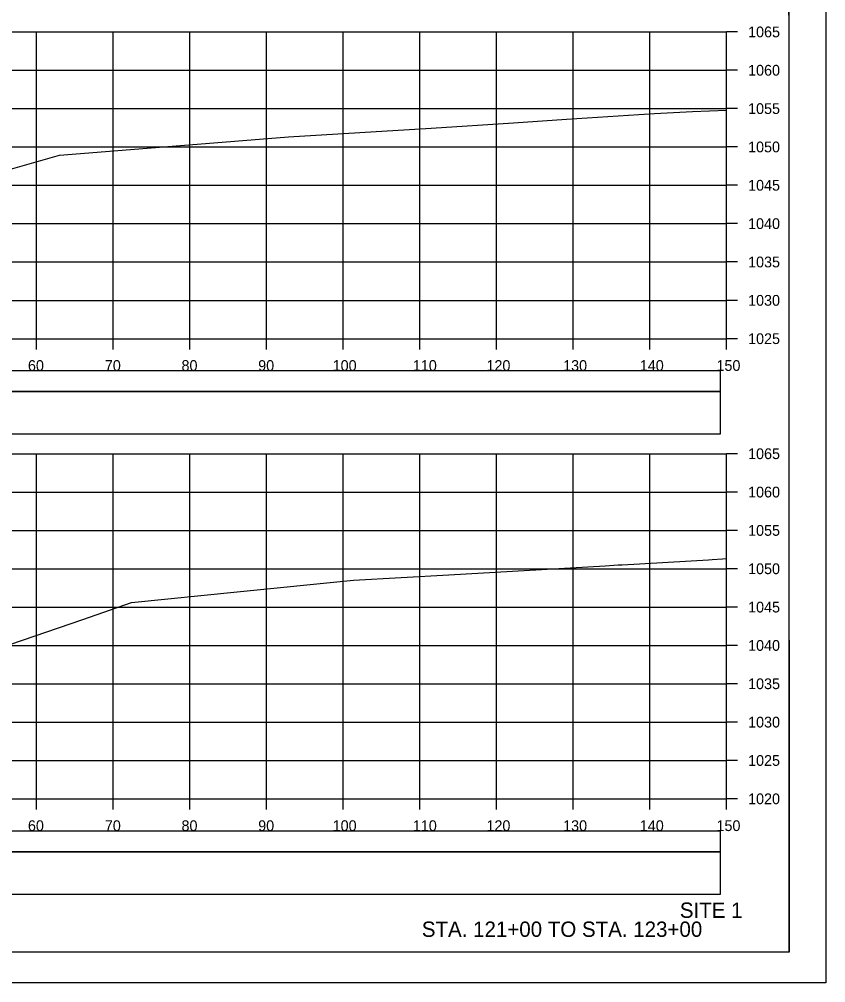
# Model space of a CAD drawing. Extents: x 1370565 to 1374448, y 301010 to 304637.
# Drawn here: x 1370792.8 to 1370898, y 303357.2 to 303482.8 of the extents above; entities that cross this region are included whole.
import ezdxf

# ---------------------------------------------------------------- set-up
doc = ezdxf.new("R2010")
doc.units = 0
for name, color, linetype in [('Default', 7, 'Continuous'), ('R_Axis', 7, 'Continuous'), ('R_Axis Annot', 7, 'Continuous'), ('R_Border', 7, 'Continuous'), ('R_Draft', 7, 'Continuous'), ('R_Drive', 7, 'Continuous'), ('R_Exist Surface', 7, 'Continuous'), ('R_Grid', 7, 'Continuous'), ('R_No Plot', 7, 'Continuous')]:
    doc.layers.add(name, color=color, linetype=linetype)

msp = doc.modelspace()

# ---------------------------------------------------------------- linework, layer by layer
at = {"layer": 'Default'}
msp.add_lwpolyline([(1370585.82, 303368.77), (1370884.24, 303368.77), (1370884.24, 303374.29), (1370585.82, 303374.29)], close=True, dxfattribs=at)
at = {"layer": 'R_Axis'}
for p, q in [((1370885.03, 303441.19), (1370885.03, 303481.19)), ((1370886.43, 303481.19), (1370885.03, 303481.19)), ((1370886.43, 303476.19), (1370885.03, 303476.19)), ((1370886.43, 303471.19), (1370885.03, 303471.19)), ((1370886.43, 303466.19), (1370885.03, 303466.19)), ((1370886.43, 303461.19), (1370885.03, 303461.19)), ((1370886.43, 303456.19), (1370885.03, 303456.19)), ((1370886.43, 303451.19), (1370885.03, 303451.19)), ((1370886.43, 303446.19), (1370885.03, 303446.19)), ((1370585.03, 303441.19), (1370885.03, 303441.19)), ((1370795.03, 303439.79), (1370795.03, 303441.19)), ((1370805.03, 303439.79), (1370805.03, 303441.19)), ((1370815.03, 303439.79), (1370815.03, 303441.19)), ((1370825.03, 303439.79), (1370825.03, 303441.19)), ((1370835.03, 303439.79), (1370835.03, 303441.19)), ((1370845.03, 303439.79), (1370845.03, 303441.19)), ((1370855.03, 303439.79), (1370855.03, 303441.19)), ((1370865.03, 303439.79), (1370865.03, 303441.19)), ((1370875.03, 303439.79), (1370875.03, 303441.19)), ((1370885.03, 303439.79), (1370885.03, 303441.19)), ((1370886.43, 303441.19), (1370885.03, 303441.19)), ((1370885.03, 303381.19), (1370885.03, 303426.19)), ((1370886.43, 303426.19), (1370885.03, 303426.19)), ((1370886.43, 303421.19), (1370885.03, 303421.19)), ((1370886.43, 303416.19), (1370885.03, 303416.19)), ((1370886.43, 303411.19), (1370885.03, 303411.19)), ((1370886.43, 303406.19), (1370885.03, 303406.19)), ((1370886.43, 303401.19), (1370885.03, 303401.19)), ((1370886.43, 303396.19), (1370885.03, 303396.19)), ((1370886.43, 303391.19), (1370885.03, 303391.19)), ((1370886.43, 303386.19), (1370885.03, 303386.19)), ((1370585.03, 303381.19), (1370885.03, 303381.19)), ((1370795.03, 303379.79), (1370795.03, 303381.19)), ((1370805.03, 303379.79), (1370805.03, 303381.19)), ((1370815.03, 303379.79), (1370815.03, 303381.19)), ((1370825.03, 303379.79), (1370825.03, 303381.19)), ((1370835.03, 303379.79), (1370835.03, 303381.19)), ((1370845.03, 303379.79), (1370845.03, 303381.19)), ((1370855.03, 303379.79), (1370855.03, 303381.19)), ((1370865.03, 303379.79), (1370865.03, 303381.19)), ((1370875.03, 303379.79), (1370875.03, 303381.19)), ((1370885.03, 303379.79), (1370885.03, 303381.19)), ((1370886.43, 303381.19), (1370885.03, 303381.19))]:
    msp.add_line(p, q, dxfattribs=at)
at = {"layer": 'R_Border'}
for q in [(1370893.21, 303566.65), (1370577.03, 303361.19)]:
    msp.add_line((1370893.21, 303361.19), q, dxfattribs=at)
at = {"layer": 'R_Drive'}
for points in [[(1370585.82, 303434.29), (1370884.24, 303434.29), (1370884.24, 303436.99), (1370585.82, 303436.99)], [(1370585.82, 303428.77), (1370884.24, 303428.77), (1370884.24, 303434.29), (1370585.82, 303434.29)], [(1370585.82, 303374.29), (1370884.24, 303374.29), (1370884.24, 303376.99), (1370585.82, 303376.99)]]:
    msp.add_lwpolyline(points, close=True, dxfattribs=at)
at = {"layer": 'R_Exist Surface'}
for points in [[(1370791.64, 303463.31), (1370798.03, 303465.12), (1370813.82, 303466.4), (1370827.89, 303467.51), (1370846.51, 303468.65), (1370857.25, 303469.32), (1370864.16, 303469.8), (1370873.59, 303470.43), (1370875.62, 303470.57), (1370880.57, 303470.83), (1370885.03, 303471)], [(1370789.99, 303400.8), (1370801.09, 303404.59), (1370807.43, 303406.81), (1370821.21, 303408.2), (1370836.39, 303409.69), (1370848.8, 303410.39), (1370869.2, 303411.59), (1370870.89, 303411.71), (1370871.43, 303411.72), (1370882.67, 303412.37), (1370883.15, 303412.41), (1370884.5, 303412.48), (1370885.03, 303412.51)]]:
    msp.add_lwpolyline(points, dxfattribs=at)
at = {"layer": 'R_Grid'}
for p, q in [((1370585.03, 303481.19), (1370885.03, 303481.19)), ((1370795.03, 303441.19), (1370795.03, 303481.19)), ((1370805.03, 303441.19), (1370805.03, 303481.19)), ((1370815.03, 303441.19), (1370815.03, 303481.19)), ((1370825.03, 303441.19), (1370825.03, 303481.19)), ((1370835.03, 303441.19), (1370835.03, 303481.19)), ((1370845.03, 303441.19), (1370845.03, 303481.19)), ((1370855.03, 303441.19), (1370855.03, 303481.19)), ((1370865.03, 303441.19), (1370865.03, 303481.19)), ((1370875.03, 303441.19), (1370875.03, 303481.19)), ((1370885.03, 303441.19), (1370885.03, 303481.19)), ((1370585.03, 303476.19), (1370885.03, 303476.19)), ((1370585.03, 303471.19), (1370885.03, 303471.19)), ((1370585.03, 303466.19), (1370885.03, 303466.19)), ((1370585.03, 303461.19), (1370885.03, 303461.19)), ((1370585.03, 303456.19), (1370885.03, 303456.19)), ((1370585.03, 303451.19), (1370885.03, 303451.19)), ((1370585.03, 303446.19), (1370885.03, 303446.19)), ((1370585.03, 303441.19), (1370885.03, 303441.19)), ((1370585.03, 303426.19), (1370885.03, 303426.19)), ((1370795.03, 303381.19), (1370795.03, 303426.19)), ((1370805.03, 303381.19), (1370805.03, 303426.19)), ((1370815.03, 303381.19), (1370815.03, 303426.19)), ((1370825.03, 303381.19), (1370825.03, 303426.19)), ((1370835.03, 303381.19), (1370835.03, 303426.19)), ((1370845.03, 303381.19), (1370845.03, 303426.19)), ((1370855.03, 303381.19), (1370855.03, 303426.19)), ((1370865.03, 303381.19), (1370865.03, 303426.19)), ((1370875.03, 303381.19), (1370875.03, 303426.19)), ((1370885.03, 303381.19), (1370885.03, 303426.19)), ((1370585.03, 303421.19), (1370885.03, 303421.19)), ((1370585.03, 303416.19), (1370885.03, 303416.19)), ((1370585.03, 303411.19), (1370885.03, 303411.19)), ((1370585.03, 303406.19), (1370885.03, 303406.19)), ((1370585.03, 303401.19), (1370885.03, 303401.19)), ((1370585.03, 303396.19), (1370885.03, 303396.19)), ((1370585.03, 303391.19), (1370885.03, 303391.19)), ((1370585.03, 303386.19), (1370885.03, 303386.19)), ((1370585.03, 303381.19), (1370885.03, 303381.19))]:
    msp.add_line(p, q, dxfattribs=at)
at = {"layer": 'R_No Plot'}
msp.add_line((1370564.63, 303357.22), (1370897.96, 303357.22), dxfattribs=at)
for points in [[(1370564.62, 303570.55), (1370897.96, 303570.55), (1370897.96, 303357.21), (1370564.62, 303357.21)], [(1370810.95, 303566.65), (1370830.57, 303566.65), (1370830.57, 303556.77), (1370846.68, 303556.77), (1370869.88, 303556.77), (1370869.88, 303524.1), (1370893.09, 303524.1), (1370893.21, 303361.19), (1370577.03, 303361.19), (1370577.03, 303566.65)]]:
    msp.add_lwpolyline(points, close=True, dxfattribs=at)

# ---------------------------------------------------------------- texts
at = {"layer": 'R_Axis Annot'}
for s, p in [('1065', (1370887.83, 303480.49)), ('1060', (1370887.83, 303475.49)), ('1055', (1370887.83, 303470.49)), ('1050', (1370887.83, 303465.49)), ('1045', (1370887.83, 303460.49)), ('1040', (1370887.83, 303455.49)), ('1035', (1370887.83, 303450.49)), ('1030', (1370887.83, 303445.49)), ('1025', (1370887.83, 303440.49)), ('60', (1370793.91, 303436.99)), ('70', (1370803.94, 303436.99)), ('80', (1370813.94, 303436.99)), ('90', (1370823.94, 303436.99)), ('100', (1370833.65, 303436.99)), ('110', (1370844.11, 303436.99)), ('120', (1370853.71, 303436.99)), ('130', (1370863.71, 303436.99)), ('140', (1370873.71, 303436.99)), ('150', (1370883.71, 303436.99)), ('1065', (1370887.83, 303425.49)), ('1060', (1370887.83, 303420.49)), ('1055', (1370887.83, 303415.49)), ('1050', (1370887.83, 303410.49)), ('1045', (1370887.83, 303405.49)), ('1040', (1370887.83, 303400.49)), ('1035', (1370887.83, 303395.49)), ('1030', (1370887.83, 303390.49)), ('1025', (1370887.83, 303385.49)), ('1020', (1370887.83, 303380.49)), ('60', (1370793.91, 303376.99)), ('70', (1370803.94, 303376.99)), ('80', (1370813.94, 303376.99)), ('90', (1370823.94, 303376.99)), ('100', (1370833.65, 303376.99)), ('110', (1370844.11, 303376.99)), ('120', (1370853.71, 303376.99)), ('130', (1370863.71, 303376.99)), ('140', (1370873.71, 303376.99)), ('150', (1370883.71, 303376.99))]:
    msp.add_text(s, height=1.4, dxfattribs=at).set_placement(p)
at = {"layer": 'R_Draft'}
for s, p in [('SITE 1', (1370878.93, 303365.67)), ('STA. 121+00 TO STA. 123+00', (1370845.28, 303363.19))]:
    msp.add_text(s, height=2, dxfattribs=at).set_placement(p)

doc.saveas('drawing.dxf')
